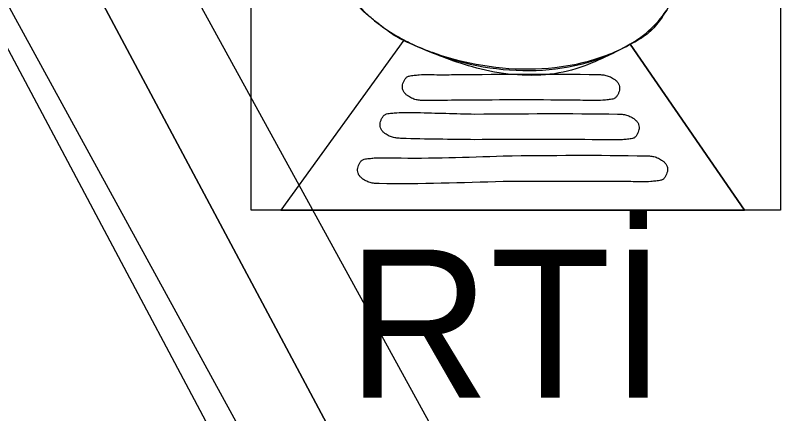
# Model space of a CAD drawing. Extents: x 417997 to 421451, y 4451742 to 4455216.
# Drawn here: x 420128.74 to 420142.73, y 4452349.55 to 4452356.81 of the extents above; entities that cross this region are included whole.
import ezdxf

# ---------------------------------------------------------------- set-up
doc = ezdxf.new("R2010")
doc.units = 0
for name, color, linetype in [('ADAKENARI', 7, 'Continuous'), ('LJ_SEMBOL', 7, 'Continuous'), ('PL_RAYLI_TOPLU_TAŞIMA_İST', 7, 'Continuous'), ('RAYLI_TOPLU_TAŞIMA_HATTI', 7, 'Continuous'), ('Sinir_Ist_Duvari', 7, 'Continuous'), ('Yol_Sose', 7, 'Continuous')]:
    doc.layers.add(name, color=color, linetype=linetype)

msp = doc.modelspace()

# ---------------------------------------------------------------- linework, layer by layer
at = {"layer": 'ADAKENARI'}
msp.add_lwpolyline([(420116.958, 4452382.083), (420130.509, 4452389.315), (420158.774, 4452336.35), (420145.222, 4452329.119)], close=True, dxfattribs=at)
msp.add_lwpolyline([(420116.958, 4452382.083), (420130.509, 4452389.315), (420158.774, 4452336.35), (420145.222, 4452329.119)], close=True, dxfattribs=at)
at = {"layer": 'LJ_SEMBOL'}
for p, q in [((420135.828, 4452356.354), (420133.581, 4452353.257)), ((420135.828, 4452356.354), (420133.581, 4452353.257)), ((420135.828, 4452356.354), (420133.581, 4452353.257)), ((420135.828, 4452356.354), (420133.581, 4452353.257)), ((420139.955, 4452356.28), (420142.041, 4452353.257)), ((420142.041, 4452353.257), (420139.955, 4452356.28)), ((420139.955, 4452356.28), (420142.041, 4452353.257)), ((420142.041, 4452353.257), (420139.955, 4452356.28)), ((420133.581, 4452353.257), (420142.041, 4452353.257)), ((420133.581, 4452353.257), (420142.041, 4452353.257))]:
    msp.add_line(p, q, dxfattribs=at)
msp.add_lwpolyline([(420133.04, 4452364.58), (420142.693, 4452364.58), (420142.693, 4452353.257), (420133.04, 4452353.257)], close=True, dxfattribs=at)
msp.add_lwpolyline([(420133.04, 4452364.58), (420142.693, 4452364.58), (420142.693, 4452353.257), (420133.04, 4452353.257)], close=True, dxfattribs=at)
for points in [[(420134.579, 4452358.154), (420134.579, 4452363.11), (420135.981, 4452364.184), (420139.651, 4452364.274), (420140.726, 4452363.886), (420141.054, 4452363.378), (420140.964, 4452357.945), (420140.862, 4452357.282), (420140.745, 4452357.104), (420140.576, 4452356.84), (420139.83, 4452356.213), (420136.131, 4452356.213), (420135.355, 4452356.661), (420134.907, 4452357.109), (420134.597, 4452357.839), (420134.579, 4452358.154)], [(420134.579, 4452358.154), (420134.579, 4452363.11), (420135.981, 4452364.184), (420139.651, 4452364.274), (420140.726, 4452363.886), (420141.054, 4452363.378), (420140.964, 4452357.945), (420140.862, 4452357.282), (420140.745, 4452357.104), (420140.576, 4452356.84), (420139.83, 4452356.213), (420136.131, 4452356.213), (420135.355, 4452356.661), (420134.907, 4452357.109), (420134.597, 4452357.839), (420134.579, 4452358.154)], [(420139.955, 4452356.28), (420139.83, 4452356.213), (420139.395, 4452356.031), (420138.937, 4452355.908), (420137.984, 4452355.825), (420137.029, 4452355.936), (420136.347, 4452356.13), (420136.131, 4452356.213), (420135.977, 4452356.28), (420135.828, 4452356.354)], [(420139.955, 4452356.28), (420139.83, 4452356.213), (420139.395, 4452356.031), (420138.937, 4452355.908), (420137.984, 4452355.825), (420137.029, 4452355.936), (420136.347, 4452356.13), (420136.131, 4452356.213), (420135.977, 4452356.28), (420135.828, 4452356.354)], [(420136.766, 4452355.261), (420136.193, 4452355.256), (420136.109, 4452355.26), (420136.028, 4452355.276), (420135.949, 4452355.309), (420135.909, 4452355.332), (420135.89, 4452355.346), (420135.87, 4452355.362), (420135.833, 4452355.402), (420135.81, 4452355.448), (420135.8, 4452355.495), (420135.8, 4452355.518), (420135.803, 4452355.54), (420135.818, 4452355.588), (420135.842, 4452355.638), (420135.876, 4452355.679), (420135.897, 4452355.693), (420135.92, 4452355.701), (420136.012, 4452355.715), (420136.104, 4452355.724), (420136.288, 4452355.729), (420136.471, 4452355.726), (420136.766, 4452355.728)], [(420136.766, 4452355.261), (420136.193, 4452355.256), (420136.109, 4452355.26), (420136.028, 4452355.276), (420135.949, 4452355.309), (420135.909, 4452355.332), (420135.89, 4452355.346), (420135.87, 4452355.362), (420135.833, 4452355.402), (420135.81, 4452355.448), (420135.8, 4452355.495), (420135.8, 4452355.518), (420135.803, 4452355.54), (420135.818, 4452355.588), (420135.842, 4452355.638), (420135.876, 4452355.679), (420135.897, 4452355.693), (420135.92, 4452355.701), (420136.012, 4452355.715), (420136.104, 4452355.724), (420136.288, 4452355.729), (420136.471, 4452355.726), (420136.766, 4452355.728)], [(420136.766, 4452355.261), (420136.193, 4452355.256), (420136.109, 4452355.26), (420136.028, 4452355.276), (420135.949, 4452355.309), (420135.909, 4452355.332), (420135.89, 4452355.346), (420135.87, 4452355.362), (420135.833, 4452355.402), (420135.81, 4452355.448), (420135.8, 4452355.495), (420135.8, 4452355.518), (420135.803, 4452355.54), (420135.818, 4452355.588), (420135.842, 4452355.638), (420135.876, 4452355.679), (420135.897, 4452355.693), (420135.92, 4452355.701), (420136.012, 4452355.715), (420136.104, 4452355.724), (420136.288, 4452355.729), (420136.471, 4452355.726), (420136.766, 4452355.728)], [(420136.766, 4452355.261), (420136.193, 4452355.256), (420136.109, 4452355.26), (420136.028, 4452355.276), (420135.949, 4452355.309), (420135.909, 4452355.332), (420135.89, 4452355.346), (420135.87, 4452355.362), (420135.833, 4452355.402), (420135.81, 4452355.448), (420135.8, 4452355.495), (420135.8, 4452355.518), (420135.803, 4452355.54), (420135.818, 4452355.588), (420135.842, 4452355.638), (420135.876, 4452355.679), (420135.897, 4452355.693), (420135.92, 4452355.701), (420136.012, 4452355.715), (420136.104, 4452355.724), (420136.288, 4452355.729), (420136.471, 4452355.726), (420136.766, 4452355.728)], [(420136.766, 4452355.728), (420139.368, 4452355.728), (420139.451, 4452355.724), (420139.532, 4452355.708), (420139.612, 4452355.675), (420139.651, 4452355.652), (420139.671, 4452355.638), (420139.691, 4452355.623), (420139.727, 4452355.582), (420139.751, 4452355.536), (420139.761, 4452355.489), (420139.761, 4452355.466), (420139.757, 4452355.444), (420139.743, 4452355.396), (420139.719, 4452355.346), (420139.685, 4452355.305), (420139.664, 4452355.291), (420139.64, 4452355.283), (420139.549, 4452355.269), (420139.457, 4452355.261), (420139.273, 4452355.255), (420139.089, 4452355.258), (420138.906, 4452355.261), (420136.766, 4452355.261)], [(420136.766, 4452355.728), (420139.368, 4452355.728), (420139.451, 4452355.724), (420139.532, 4452355.708), (420139.612, 4452355.675), (420139.651, 4452355.652), (420139.671, 4452355.638), (420139.691, 4452355.623), (420139.727, 4452355.582), (420139.751, 4452355.536), (420139.761, 4452355.489), (420139.761, 4452355.466), (420139.757, 4452355.444), (420139.743, 4452355.396), (420139.719, 4452355.346), (420139.685, 4452355.305), (420139.664, 4452355.291), (420139.64, 4452355.283), (420139.549, 4452355.269), (420139.457, 4452355.261), (420139.273, 4452355.255), (420139.089, 4452355.258), (420138.906, 4452355.261), (420136.766, 4452355.261)], [(420136.766, 4452355.728), (420139.368, 4452355.728), (420139.451, 4452355.724), (420139.532, 4452355.708), (420139.612, 4452355.675), (420139.651, 4452355.652), (420139.671, 4452355.638), (420139.691, 4452355.623), (420139.727, 4452355.582), (420139.751, 4452355.536), (420139.761, 4452355.489), (420139.761, 4452355.466), (420139.757, 4452355.444), (420139.743, 4452355.396), (420139.719, 4452355.346), (420139.685, 4452355.305), (420139.664, 4452355.291), (420139.64, 4452355.283), (420139.549, 4452355.269), (420139.457, 4452355.261), (420139.273, 4452355.255), (420139.089, 4452355.258), (420138.906, 4452355.261), (420136.766, 4452355.261)], [(420136.766, 4452355.728), (420139.368, 4452355.728), (420139.451, 4452355.724), (420139.532, 4452355.708), (420139.612, 4452355.675), (420139.651, 4452355.652), (420139.671, 4452355.638), (420139.691, 4452355.623), (420139.727, 4452355.582), (420139.751, 4452355.536), (420139.761, 4452355.489), (420139.761, 4452355.466), (420139.757, 4452355.444), (420139.743, 4452355.396), (420139.719, 4452355.346), (420139.685, 4452355.305), (420139.664, 4452355.291), (420139.64, 4452355.283), (420139.549, 4452355.269), (420139.457, 4452355.261), (420139.273, 4452355.255), (420139.089, 4452355.258), (420138.906, 4452355.261), (420136.766, 4452355.261)], [(420137.122, 4452354.541), (420135.785, 4452354.565), (420135.701, 4452354.57), (420135.62, 4452354.586), (420135.541, 4452354.618), (420135.501, 4452354.642), (420135.482, 4452354.656), (420135.462, 4452354.671), (420135.425, 4452354.711), (420135.402, 4452354.757), (420135.392, 4452354.805), (420135.392, 4452354.828), (420135.395, 4452354.849), (420135.41, 4452354.898), (420135.434, 4452354.947), (420135.468, 4452354.989), (420135.489, 4452355.003), (420135.512, 4452355.011), (420135.604, 4452355.025), (420135.696, 4452355.033), (420135.88, 4452355.039), (420136.063, 4452355.036), (420137.122, 4452355.009)], [(420137.122, 4452354.541), (420135.785, 4452354.565), (420135.701, 4452354.57), (420135.62, 4452354.586), (420135.541, 4452354.618), (420135.501, 4452354.642), (420135.482, 4452354.656), (420135.462, 4452354.671), (420135.425, 4452354.711), (420135.402, 4452354.757), (420135.392, 4452354.805), (420135.392, 4452354.828), (420135.395, 4452354.849), (420135.41, 4452354.898), (420135.434, 4452354.947), (420135.468, 4452354.989), (420135.489, 4452355.003), (420135.512, 4452355.011), (420135.604, 4452355.025), (420135.696, 4452355.033), (420135.88, 4452355.039), (420136.063, 4452355.036), (420137.122, 4452355.009)], [(420137.122, 4452354.541), (420135.785, 4452354.565), (420135.701, 4452354.57), (420135.62, 4452354.586), (420135.541, 4452354.618), (420135.501, 4452354.642), (420135.482, 4452354.656), (420135.462, 4452354.671), (420135.425, 4452354.711), (420135.402, 4452354.757), (420135.392, 4452354.805), (420135.392, 4452354.828), (420135.395, 4452354.849), (420135.41, 4452354.898), (420135.434, 4452354.947), (420135.468, 4452354.989), (420135.489, 4452355.003), (420135.512, 4452355.011), (420135.604, 4452355.025), (420135.696, 4452355.033), (420135.88, 4452355.039), (420136.063, 4452355.036), (420137.122, 4452355.009)], [(420137.122, 4452354.541), (420135.785, 4452354.565), (420135.701, 4452354.57), (420135.62, 4452354.586), (420135.541, 4452354.618), (420135.501, 4452354.642), (420135.482, 4452354.656), (420135.462, 4452354.671), (420135.425, 4452354.711), (420135.402, 4452354.757), (420135.392, 4452354.805), (420135.392, 4452354.828), (420135.395, 4452354.849), (420135.41, 4452354.898), (420135.434, 4452354.947), (420135.468, 4452354.989), (420135.489, 4452355.003), (420135.512, 4452355.011), (420135.604, 4452355.025), (420135.696, 4452355.033), (420135.88, 4452355.039), (420136.063, 4452355.036), (420137.122, 4452355.009)], [(420137.122, 4452355.009), (420139.724, 4452355.009), (420139.807, 4452355.005), (420139.889, 4452354.988), (420139.968, 4452354.956), (420140.008, 4452354.932), (420140.027, 4452354.919), (420140.047, 4452354.903), (420140.084, 4452354.863), (420140.107, 4452354.817), (420140.117, 4452354.77), (420140.117, 4452354.747), (420140.114, 4452354.725), (420140.099, 4452354.677), (420140.075, 4452354.627), (420140.041, 4452354.586), (420140.02, 4452354.571), (420139.997, 4452354.563), (420139.905, 4452354.55), (420139.813, 4452354.541), (420139.629, 4452354.536), (420139.446, 4452354.538), (420139.262, 4452354.541), (420137.122, 4452354.541)], [(420137.122, 4452355.009), (420139.724, 4452355.009), (420139.807, 4452355.005), (420139.889, 4452354.988), (420139.968, 4452354.956), (420140.008, 4452354.932), (420140.027, 4452354.919), (420140.047, 4452354.903), (420140.084, 4452354.863), (420140.107, 4452354.817), (420140.117, 4452354.77), (420140.117, 4452354.747), (420140.114, 4452354.725), (420140.099, 4452354.677), (420140.075, 4452354.627), (420140.041, 4452354.586), (420140.02, 4452354.571), (420139.997, 4452354.563), (420139.905, 4452354.55), (420139.813, 4452354.541), (420139.629, 4452354.536), (420139.446, 4452354.538), (420139.262, 4452354.541), (420137.122, 4452354.541)], [(420137.122, 4452355.009), (420139.724, 4452355.009), (420139.807, 4452355.005), (420139.889, 4452354.988), (420139.968, 4452354.956), (420140.008, 4452354.932), (420140.027, 4452354.919), (420140.047, 4452354.903), (420140.084, 4452354.863), (420140.107, 4452354.817), (420140.117, 4452354.77), (420140.117, 4452354.747), (420140.114, 4452354.725), (420140.099, 4452354.677), (420140.075, 4452354.627), (420140.041, 4452354.586), (420140.02, 4452354.571), (420139.997, 4452354.563), (420139.905, 4452354.55), (420139.813, 4452354.541), (420139.629, 4452354.536), (420139.446, 4452354.538), (420139.262, 4452354.541), (420137.122, 4452354.541)], [(420137.122, 4452355.009), (420139.724, 4452355.009), (420139.807, 4452355.005), (420139.889, 4452354.988), (420139.968, 4452354.956), (420140.008, 4452354.932), (420140.027, 4452354.919), (420140.047, 4452354.903), (420140.084, 4452354.863), (420140.107, 4452354.817), (420140.117, 4452354.77), (420140.117, 4452354.747), (420140.114, 4452354.725), (420140.099, 4452354.677), (420140.075, 4452354.627), (420140.041, 4452354.586), (420140.02, 4452354.571), (420139.997, 4452354.563), (420139.905, 4452354.55), (420139.813, 4452354.541), (420139.629, 4452354.536), (420139.446, 4452354.538), (420139.262, 4452354.541), (420137.122, 4452354.541)], [(420137.64, 4452353.779), (420135.375, 4452353.74), (420135.291, 4452353.744), (420135.21, 4452353.761), (420135.13, 4452353.793), (420135.091, 4452353.816), (420135.071, 4452353.83), (420135.052, 4452353.846), (420135.015, 4452353.886), (420134.992, 4452353.932), (420134.982, 4452353.979), (420134.982, 4452354.002), (420134.985, 4452354.024), (420135, 4452354.072), (420135.024, 4452354.122), (420135.058, 4452354.163), (420135.078, 4452354.177), (420135.102, 4452354.185), (420135.194, 4452354.199), (420135.286, 4452354.208), (420135.469, 4452354.213), (420135.653, 4452354.21), (420137.64, 4452354.247)], [(420137.64, 4452353.779), (420135.375, 4452353.74), (420135.291, 4452353.744), (420135.21, 4452353.761), (420135.13, 4452353.793), (420135.091, 4452353.816), (420135.071, 4452353.83), (420135.052, 4452353.846), (420135.015, 4452353.886), (420134.992, 4452353.932), (420134.982, 4452353.979), (420134.982, 4452354.002), (420134.985, 4452354.024), (420135, 4452354.072), (420135.024, 4452354.122), (420135.058, 4452354.163), (420135.078, 4452354.177), (420135.102, 4452354.185), (420135.194, 4452354.199), (420135.286, 4452354.208), (420135.469, 4452354.213), (420135.653, 4452354.21), (420137.64, 4452354.247)], [(420137.64, 4452353.779), (420135.375, 4452353.74), (420135.291, 4452353.744), (420135.21, 4452353.761), (420135.13, 4452353.793), (420135.091, 4452353.816), (420135.071, 4452353.83), (420135.052, 4452353.846), (420135.015, 4452353.886), (420134.992, 4452353.932), (420134.982, 4452353.979), (420134.982, 4452354.002), (420134.985, 4452354.024), (420135, 4452354.072), (420135.024, 4452354.122), (420135.058, 4452354.163), (420135.078, 4452354.177), (420135.102, 4452354.185), (420135.194, 4452354.199), (420135.286, 4452354.208), (420135.469, 4452354.213), (420135.653, 4452354.21), (420137.64, 4452354.247)], [(420137.64, 4452353.779), (420135.375, 4452353.74), (420135.291, 4452353.744), (420135.21, 4452353.761), (420135.13, 4452353.793), (420135.091, 4452353.816), (420135.071, 4452353.83), (420135.052, 4452353.846), (420135.015, 4452353.886), (420134.992, 4452353.932), (420134.982, 4452353.979), (420134.982, 4452354.002), (420134.985, 4452354.024), (420135, 4452354.072), (420135.024, 4452354.122), (420135.058, 4452354.163), (420135.078, 4452354.177), (420135.102, 4452354.185), (420135.194, 4452354.199), (420135.286, 4452354.208), (420135.469, 4452354.213), (420135.653, 4452354.21), (420137.64, 4452354.247)], [(420137.64, 4452354.247), (420140.242, 4452354.247), (420140.325, 4452354.243), (420140.407, 4452354.227), (420140.486, 4452354.194), (420140.525, 4452354.171), (420140.545, 4452354.157), (420140.565, 4452354.141), (420140.601, 4452354.101), (420140.625, 4452354.055), (420140.635, 4452354.008), (420140.635, 4452353.985), (420140.631, 4452353.963), (420140.617, 4452353.915), (420140.593, 4452353.865), (420140.559, 4452353.824), (420140.538, 4452353.81), (420140.514, 4452353.802), (420140.423, 4452353.788), (420140.331, 4452353.779), (420140.147, 4452353.774), (420139.963, 4452353.777), (420139.78, 4452353.779), (420137.64, 4452353.779)], [(420137.64, 4452354.247), (420140.242, 4452354.247), (420140.325, 4452354.243), (420140.407, 4452354.227), (420140.486, 4452354.194), (420140.525, 4452354.171), (420140.545, 4452354.157), (420140.565, 4452354.141), (420140.601, 4452354.101), (420140.625, 4452354.055), (420140.635, 4452354.008), (420140.635, 4452353.985), (420140.631, 4452353.963), (420140.617, 4452353.915), (420140.593, 4452353.865), (420140.559, 4452353.824), (420140.538, 4452353.81), (420140.514, 4452353.802), (420140.423, 4452353.788), (420140.331, 4452353.779), (420140.147, 4452353.774), (420139.963, 4452353.777), (420139.78, 4452353.779), (420137.64, 4452353.779)], [(420137.64, 4452354.247), (420140.242, 4452354.247), (420140.325, 4452354.243), (420140.407, 4452354.227), (420140.486, 4452354.194), (420140.525, 4452354.171), (420140.545, 4452354.157), (420140.565, 4452354.141), (420140.601, 4452354.101), (420140.625, 4452354.055), (420140.635, 4452354.008), (420140.635, 4452353.985), (420140.631, 4452353.963), (420140.617, 4452353.915), (420140.593, 4452353.865), (420140.559, 4452353.824), (420140.538, 4452353.81), (420140.514, 4452353.802), (420140.423, 4452353.788), (420140.331, 4452353.779), (420140.147, 4452353.774), (420139.963, 4452353.777), (420139.78, 4452353.779), (420137.64, 4452353.779)], [(420137.64, 4452354.247), (420140.242, 4452354.247), (420140.325, 4452354.243), (420140.407, 4452354.227), (420140.486, 4452354.194), (420140.525, 4452354.171), (420140.545, 4452354.157), (420140.565, 4452354.141), (420140.601, 4452354.101), (420140.625, 4452354.055), (420140.635, 4452354.008), (420140.635, 4452353.985), (420140.631, 4452353.963), (420140.617, 4452353.915), (420140.593, 4452353.865), (420140.559, 4452353.824), (420140.538, 4452353.81), (420140.514, 4452353.802), (420140.423, 4452353.788), (420140.331, 4452353.779), (420140.147, 4452353.774), (420139.963, 4452353.777), (420139.78, 4452353.779), (420137.64, 4452353.779)]]:
    msp.add_spline(points, degree=3, dxfattribs=at)
msp.add_open_spline([(420134.579, 4452358.154), (420134.585, 4452358.049), (420134.591, 4452357.944), (420134.597, 4452357.839), (420134.613, 4452357.575), (420134.747, 4452357.337), (420134.907, 4452357.109), (420135.035, 4452356.927), (420135.182, 4452356.797), (420135.355, 4452356.661), (420135.599, 4452356.468), (420135.856, 4452356.326), (420136.131, 4452356.213), (420137.265, 4452355.747), (420138.704, 4452355.646), (420139.83, 4452356.213), (420140.127, 4452356.362), (420140.399, 4452356.567), (420140.576, 4452356.84), (420140.634, 4452356.928), (420140.688, 4452357.016), (420140.745, 4452357.104), (420140.783, 4452357.163), (420140.825, 4452357.219), (420140.862, 4452357.282), (420140.978, 4452357.481), (420140.943, 4452357.722), (420140.964, 4452357.945), (420141.139, 4452359.745), (420141.283, 4452361.574), (420141.054, 4452363.378), (420141.028, 4452363.579), (420140.907, 4452363.747), (420140.726, 4452363.886), (420140.382, 4452364.147), (420140.024, 4452364.208), (420139.651, 4452364.274), (420138.453, 4452364.484), (420137.187, 4452364.558), (420135.981, 4452364.184), (420135.401, 4452364.004), (420134.579, 4452363.698), (420134.579, 4452363.11), (420134.579, 4452361.458), (420134.579, 4452359.806), (420134.579, 4452358.154)], degree=3, dxfattribs=at)
msp.add_open_spline([(420134.579, 4452358.154), (420134.585, 4452358.049), (420134.591, 4452357.944), (420134.597, 4452357.839), (420134.613, 4452357.575), (420134.747, 4452357.337), (420134.907, 4452357.109), (420135.035, 4452356.927), (420135.182, 4452356.797), (420135.355, 4452356.661), (420135.599, 4452356.468), (420135.856, 4452356.326), (420136.131, 4452356.213), (420137.265, 4452355.747), (420138.704, 4452355.646), (420139.83, 4452356.213), (420140.127, 4452356.362), (420140.399, 4452356.567), (420140.576, 4452356.84), (420140.634, 4452356.928), (420140.688, 4452357.016), (420140.745, 4452357.104), (420140.783, 4452357.163), (420140.825, 4452357.219), (420140.862, 4452357.282), (420140.978, 4452357.481), (420140.943, 4452357.722), (420140.964, 4452357.945), (420141.139, 4452359.745), (420141.283, 4452361.574), (420141.054, 4452363.378), (420141.028, 4452363.579), (420140.907, 4452363.747), (420140.726, 4452363.886), (420140.382, 4452364.147), (420140.024, 4452364.208), (420139.651, 4452364.274), (420138.453, 4452364.484), (420137.187, 4452364.558), (420135.981, 4452364.184), (420135.401, 4452364.004), (420134.579, 4452363.698), (420134.579, 4452363.11), (420134.579, 4452361.458), (420134.579, 4452359.806), (420134.579, 4452358.154)], degree=3, dxfattribs=at)
at = {"layer": 'PL_RAYLI_TOPLU_TAŞIMA_İST'}
msp.add_lwpolyline([(420116.958, 4452382.083), (420145.222, 4452329.119), (420158.774, 4452336.35), (420130.509, 4452389.315), (420116.958, 4452382.083)], dxfattribs=at)
msp.add_lwpolyline([(420116.958, 4452382.083), (420145.222, 4452329.119), (420158.774, 4452336.35), (420130.509, 4452389.315), (420116.958, 4452382.083)], dxfattribs=at)
at = {"layer": 'RAYLI_TOPLU_TAŞIMA_HATTI'}
msp.add_line((420166.038, 4452295.161), (420105.243, 4452405.985), dxfattribs=at)
msp.add_line((420166.038, 4452295.161), (420105.243, 4452405.985), dxfattribs=at)
at = {"layer": 'Sinir_Ist_Duvari'}
msp.add_lwpolyline([(420047.908, 4452622.539), (420047.841, 4452613.885), (420048.524, 4452600.894), (420049.09, 4452590.532), (420050.159, 4452579.089), (420051.986, 4452562.972), (420053.754, 4452549.523), (420056.381, 4452534.941), (420059.262, 4452520.984), (420062.422, 4452508.518), (420065.715, 4452495.684), (420070.05, 4452481.709), (420075.198, 4452467.103), (420080.047, 4452453.779), (420085.931, 4452439.823), (420092.429, 4452425.536), (420095.82, 4452418.71), (420101.959, 4452406.88), (420108.709, 4452394.276), (420114.28, 4452383.894), (420119.839, 4452373.242), (420127.312, 4452359.372), (420133.958, 4452347.216)], dxfattribs=at)
at = {"layer": 'Yol_Sose'}
msp.add_lwpolyline([(420133.488, 4452347.023), (420124.96, 4452363.043), (420112.164, 4452386.798), (420101.819, 4452405.835), (420092.402, 4452424.077), (420085.78, 4452438.509), (420078.228, 4452456.422), (420072.624, 4452472.042), (420068.009, 4452485.769), (420063.783, 4452500.148), (420060.292, 4452513.473), (420056.857, 4452529.571), (420053.846, 4452545.598), (420051.555, 4452561.439), (420049.642, 4452576.237), (420048.227, 4452590.763), (420047.569, 4452610.396), (420047.537, 4452622.911)], dxfattribs=at)

# ---------------------------------------------------------------- texts
at = {"layer": 'LJ_SEMBOL'}
msp.add_text('RTİ', height=2.7, dxfattribs=at).set_placement((420134.788, 4452349.839))
msp.add_text('RTİ', height=2.7, dxfattribs=at).set_placement((420134.788, 4452349.839))

doc.saveas('drawing.dxf')
